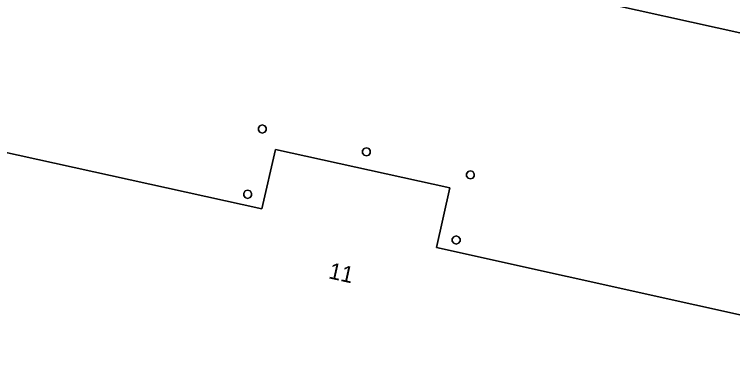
# Model space of a CAD drawing. Extents: x 162172 to 163187, y 382874 to 383685.
# Drawn here: x 162889.83 to 162933.89, y 383064.17 to 383085.42 of the extents above; entities that cross this region are included whole.
import ezdxf

# ---------------------------------------------------------------- set-up
doc = ezdxf.new("R2010")
doc.units = 0
for name, color, linetype in [('IMGEO_Erf', 7, 'Continuous'), ('IMGEO_Pand', 7, 'Continuous'), ('IMGEO_Pand_nummerreeks', 7, 'Continuous'), ('IMGEO_Voetpad_open', 7, 'Continuous')]:
    doc.layers.add(name, color=color, linetype=linetype)

msp = doc.modelspace()

# ---------------------------------------------------------------- linework, layer by layer
at = {"layer": 'IMGEO_Erf'}
msp.add_lwpolyline([(162942.934, 383082.386), (162889.983, 383094.114), (162857.128, 383101.363), (162846.356, 383103.74), (162836.58, 383105.897)], dxfattribs=at)
for points in [[(162930.373, 383026.334), (162915.893, 383029.503), (162883.161, 383036.667), (162865.198, 383040.598), (162863.572, 383033.168), (162842.068, 383038.013), (162843.71, 383045.301), (162852.662, 383085.034), (162873.899, 383080.349), (162905.021, 383073.483), (162905.852, 383077.128), (162916.538, 383074.783), (162915.717, 383071.123), (162939.589, 383065.827)], [(162905.186, 383078.186), (162905.039, 383078.138), (162904.892, 383078.186), (162904.801, 383078.311), (162904.801, 383078.465), (162904.892, 383078.59), (162905.039, 383078.638), (162905.186, 383078.59), (162905.277, 383078.465), (162905.277, 383078.311)], [(162911.576, 383076.779), (162911.429, 383076.731), (162911.282, 383076.779), (162911.191, 383076.904), (162911.191, 383077.058), (162911.282, 383077.183), (162911.429, 383077.231), (162911.576, 383077.183), (162911.667, 383077.058), (162911.667, 383076.904)], [(162917.952, 383075.366), (162917.805, 383075.318), (162917.658, 383075.366), (162917.567, 383075.491), (162917.567, 383075.645), (162917.658, 383075.77), (162917.805, 383075.818), (162917.952, 383075.77), (162918.043, 383075.645), (162918.043, 383075.491)], [(162904.287, 383074.179), (162904.14, 383074.131), (162903.993, 383074.179), (162903.902, 383074.304), (162903.902, 383074.458), (162903.993, 383074.583), (162904.14, 383074.631), (162904.287, 383074.583), (162904.378, 383074.458), (162904.378, 383074.304)], [(162917.079, 383071.373), (162916.932, 383071.325), (162916.785, 383071.373), (162916.694, 383071.498), (162916.694, 383071.652), (162916.785, 383071.777), (162916.932, 383071.825), (162917.079, 383071.777), (162917.17, 383071.652), (162917.17, 383071.498)]]:
    msp.add_lwpolyline(points, close=True, dxfattribs=at)
at = {"layer": 'IMGEO_Pand'}
for points in [[(162939.589, 383065.827), (162915.717, 383071.123), (162916.538, 383074.783), (162905.852, 383077.128), (162905.021, 383073.483), (162873.899, 383080.349), (162865.198, 383040.598), (162883.161, 383036.667), (162915.893, 383029.503), (162930.373, 383026.334)], [(162905.277, 383078.465), (162905.186, 383078.59), (162905.039, 383078.638), (162904.892, 383078.59), (162904.801, 383078.465), (162904.801, 383078.311), (162904.892, 383078.186), (162905.039, 383078.138), (162905.186, 383078.186), (162905.277, 383078.311)], [(162911.667, 383077.058), (162911.576, 383077.183), (162911.429, 383077.231), (162911.282, 383077.183), (162911.191, 383077.058), (162911.191, 383076.904), (162911.282, 383076.779), (162911.429, 383076.731), (162911.576, 383076.779), (162911.667, 383076.904)], [(162918.043, 383075.645), (162917.952, 383075.77), (162917.805, 383075.818), (162917.658, 383075.77), (162917.567, 383075.645), (162917.567, 383075.491), (162917.658, 383075.366), (162917.805, 383075.318), (162917.952, 383075.366), (162918.043, 383075.491)], [(162904.378, 383074.458), (162904.287, 383074.583), (162904.14, 383074.631), (162903.993, 383074.583), (162903.902, 383074.458), (162903.902, 383074.304), (162903.993, 383074.179), (162904.14, 383074.131), (162904.287, 383074.179), (162904.378, 383074.304)], [(162917.17, 383071.652), (162917.079, 383071.777), (162916.932, 383071.825), (162916.785, 383071.777), (162916.694, 383071.652), (162916.694, 383071.498), (162916.785, 383071.373), (162916.932, 383071.325), (162917.079, 383071.373), (162917.17, 383071.498)]]:
    msp.add_lwpolyline(points, close=True, dxfattribs=at)
at = {"layer": 'IMGEO_Voetpad_open'}
msp.add_lwpolyline([(162857.128, 383101.363), (162889.983, 383094.114), (162942.934, 383082.386), (162943.612, 383085.806), (162923.801, 383089.955), (162890.648, 383097.421), (162884.53, 383098.802), (162857.913, 383104.827)], close=True, dxfattribs=at)

# ---------------------------------------------------------------- texts
at = {"layer": 'IMGEO_Pand_nummerreeks'}
msp.add_text('11', height=1, rotation=347.5554, dxfattribs=at).set_placement((162909.056, 383069.234))

doc.saveas('drawing.dxf')
